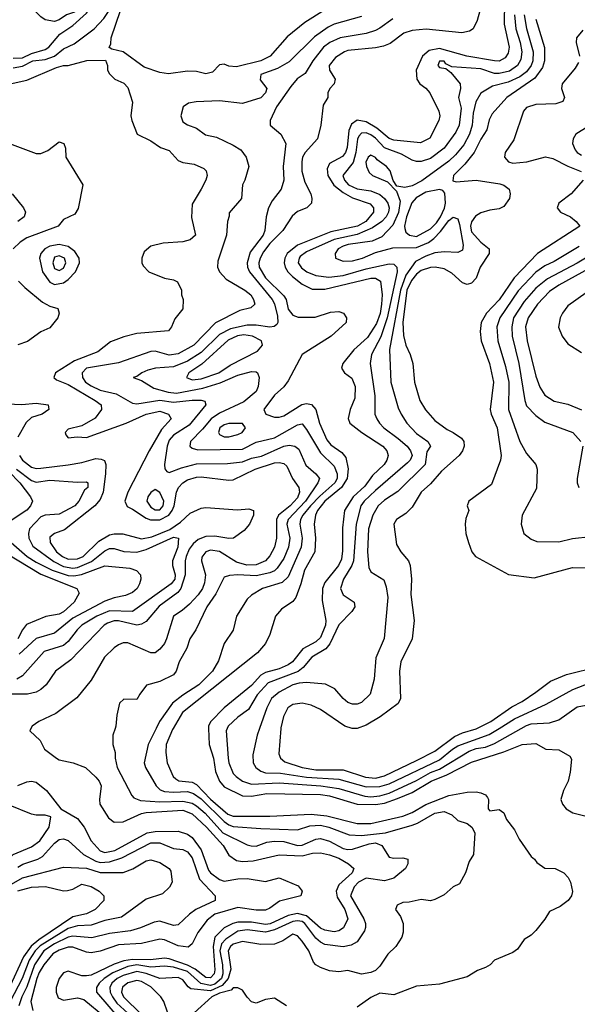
# Model space of a CAD drawing. Header units: inches. Extents: x 1793402 to 1900366, y 320852 to 470679.
# Tile 275 of 604: x 1833338 to 1835771, y 418797 to 423089. Entities that reach past the tile are written whole.
import ezdxf

# ---------------------------------------------------------------- set-up
doc = ezdxf.new("R2010")
doc.units = ezdxf.units.IN
doc.header["$MEASUREMENT"] = 0
doc.layers.add('B8431', color=7, linetype='Continuous')
doc.layers.add('B8432', color=7, linetype='Continuous')

msp = doc.modelspace()

# ---------------------------------------------------------------- linework, layer by layer
at = {"layer": 'B8431', "color": 4}
for points, elevation in [([(1833387, 420000), (1833382, 419990), (1833427.3, 419947.3), (1833446.8, 419910), (1833498.8, 419870), (1833510, 419863), (1833572, 419850), (1833624.7, 419830), (1833670, 419787.3), (1833684.9, 419770), (1833693.4, 419750), (1833686, 419690), (1833688.5, 419670), (1833725.3, 419610), (1833750, 419592), (1833790, 419593.1), (1833870, 419629.1), (1833890, 419633.8), (1834050, 419643.2), (1834090, 419627.6), (1834153.1, 419570), (1834226.7, 419490), (1834250, 419448), (1834284, 419424), (1834310, 419420.2), (1834357.4, 419422.6), (1834470, 419449), (1834570, 419444.9), (1834616.2, 419456.2), (1834650, 419457.4), (1834690, 419448.9), (1834730, 419433.8), (1834773.4, 419410), (1834796.3, 419390), (1834788.4, 419370), (1834730, 419317.6), (1834718.3, 419290), (1834724, 419264), (1834757, 419210), (1834770.3, 419170), (1834750.4, 419130), (1834730, 419117.6), (1834710, 419113.6), (1834670, 419120.5), (1834650, 419129.7), (1834590, 419182.6), (1834550, 419192.5), (1834510, 419184.5), (1834431.7, 419148.3), (1834410, 419144.7), (1834350, 419154.7), (1834290, 419155.2), (1834268.2, 419150), (1834230.4, 419130), (1834189.1, 419090), (1834181.7, 419050), (1834190, 418948), (1834186.7, 418930), (1834170, 418913.3), (1834150, 418914), (1834103.9, 418950), (1834070, 418968.5), (1833990, 418995.4), (1833970, 418998.2), (1833908.5, 418991.5), (1833830, 418993.2), (1833792.6, 418987.4), (1833750, 418972.5), (1833650, 418924.8), (1833630, 418921.1), (1833610, 418921.3), (1833550, 418941.3), (1833530, 418935.1), (1833510, 418909.3), (1833497.4, 418870), (1833497, 418850), (1833505.7, 418825.7), (1833530, 418815.8), (1833590, 418825.7), (1833617.6, 418817.6), (1833710, 418743.1)], 284), ([(1833754.7, 420000), (1833744.7, 419970), (1833744.7, 419930), (1833755.3, 419895.3), (1833754.8, 419870), (1833764, 419830), (1833827.5, 419707.5), (1833836.8, 419696.8), (1833865.3, 419685.3), (1833950, 419680.2), (1834050, 419682.6), (1834090, 419674.4), (1834110, 419663.2), (1834147.6, 419630), (1834224.9, 419544.9), (1834330, 419492.4), (1834347.6, 419487.6), (1834370, 419487.2), (1834416.2, 419503.8), (1834450, 419508.8), (1834490, 419507), (1834550, 419489), (1834570, 419491.7), (1834630, 419517), (1834650, 419520.3), (1834690, 419508.8), (1834750, 419476.5), (1834770, 419472), (1834790, 419473.7), (1834862.5, 419497.5), (1834890, 419500.7), (1834918.4, 419490), (1834950, 419438.8), (1834970, 419434.8), (1835010, 419436), (1835032, 419430), (1835031.3, 419410), (1835021, 419390), (1834970, 419346.6), (1834930, 419336.2), (1834850, 419347.3), (1834816.3, 419330), (1834797.1, 419310), (1834781.3, 419270), (1834840.4, 419170), (1834847.7, 419150), (1834847.3, 419132.7), (1834842.8, 419117.2), (1834811.3, 419070), (1834784.9, 419055.1), (1834750, 419047.6), (1834670, 419058), (1834650, 419067.8), (1834630, 419085.6), (1834582, 419150), (1834570, 419157.8), (1834550, 419161.8), (1834530, 419158.9), (1834450, 419122.4), (1834410, 419112.4), (1834330, 419121.5), (1834290, 419116), (1834238.3, 419081.7), (1834219.3, 419060.7), (1834210.9, 419030), (1834223.2, 418970), (1834224.2, 418930), (1834218.7, 418910), (1834190, 418885.8), (1834170, 418879.9), (1834127.9, 418887.9), (1834070, 418939.8), (1834010, 418959.4), (1833970, 418963.5), (1833910, 418959.4), (1833850, 418969.2), (1833810, 418962.4), (1833745.1, 418934.9), (1833707.2, 418910), (1833685.3, 418890), (1833673.7, 418870), (1833674, 418850), (1833790, 418715.5)], 288), ([(1833933.6, 420000), (1833899.3, 419930), (1833880.7, 419850), (1833887.3, 419830), (1833933, 419750), (1833951.7, 419731.7), (1833970, 419725.2), (1834010, 419722), (1834070, 419724.7), (1834096.4, 419716.4), (1834130, 419692.4), (1834230, 419594.3), (1834250, 419579.5), (1834270, 419573.1), (1834390, 419563.1), (1834550, 419558.4), (1834604.1, 419575.9), (1834650, 419578.5), (1834686.8, 419570), (1834776.3, 419536.3), (1834830, 419532.6), (1834934.5, 419545.5), (1835050, 419577.6), (1835073.7, 419586.3), (1835149.8, 419630.2), (1835190, 419637.1), (1835224, 419624), (1835250, 419598), (1835290, 419586), (1835311, 419570), (1835324.7, 419544.7), (1835318.8, 419450), (1835299.8, 419420.2), (1835284, 419370), (1835257.5, 419322.5), (1835230, 419309), (1835190, 419274), (1835150, 419254), (1835130, 419248.7), (1835090, 419254), (1835038, 419242), (1835010, 419241.2), (1834984.7, 419230), (1834978, 419210), (1834999.8, 419179.8), (1835011.3, 419150), (1835011.1, 419111.1), (1835006, 419090), (1834978.8, 419050), (1834944.4, 419015.6), (1834910, 418964), (1834890, 418945.2), (1834870, 418936), (1834830, 418929.2), (1834770, 418944), (1834730, 418939), (1834690, 418942.7), (1834650, 418958), (1834629.7, 418969.7), (1834620.5, 418980.5), (1834599.5, 419030), (1834570, 419072.7), (1834550, 419096), (1834530, 419102.7), (1834486.6, 419073.4), (1834450, 419059.5), (1834390, 419058), (1834310, 419071.1), (1834270, 419059.1), (1834258.7, 419050), (1834247.9, 419030), (1834259.1, 418950), (1834247.3, 418910), (1834221.2, 418878.8), (1834170, 418856.7), (1834085.4, 418865.4), (1834073.6, 418873.6), (1834050, 418904.5), (1834030, 418914.8), (1833950, 418909.7), (1833890, 418932.3), (1833850, 418940.2), (1833790, 418922.9), (1833764.2, 418910), (1833740.2, 418890), (1833731.4, 418870), (1833733.6, 418850), (1833742.8, 418830), (1833761.6, 418801.6), (1833810, 418758.3)], 292), ([(1834008.5, 420000), (1834005.4, 419994.6), (1833978, 419930), (1833975.2, 419895.2), (1833981.6, 419850), (1834008.2, 419790), (1834019.9, 419779.9), (1834031.9, 419771.9), (1834090, 419765.2), (1834110, 419755.6), (1834170, 419691.1), (1834246.7, 419626.7), (1834270, 419616.8), (1834430, 419617.4), (1834610, 419625.8), (1834678.6, 419618.6), (1834810, 419584.9), (1834870, 419584.9), (1835010, 419616.9), (1835050, 419633.6), (1835110, 419668.9), (1835210, 419707.6), (1835290, 419722), (1835330, 419723.8), (1835350, 419719.1), (1835370.5, 419710.5), (1835379.3, 419699.3), (1835384, 419690), (1835382, 419650), (1835390, 419640.7), (1835430, 419646), (1835450, 419631.3), (1835462.5, 419602.5), (1835497.3, 419557.3), (1835516.8, 419516.8), (1835570, 419441), (1835584.7, 419430), (1835594.8, 419414.8), (1835630, 419391), (1835674, 419390), (1835712, 419370), (1835732, 419350), (1835742, 419330), (1835750.7, 419289.3), (1835746, 419270), (1835731.3, 419250), (1835695.9, 419224.1), (1835650, 419202), (1835630, 419168.7), (1835590, 419119), (1835570, 419099), (1835539.8, 419080.2), (1835510, 419037.2), (1835490, 419022.7), (1835410, 418989.2), (1835390.8, 418970), (1835370, 418958), (1835335.8, 418944.2), (1835290, 418917), (1835170, 418885.6), (1835070, 418876), (1834970, 418839.3), (1834910, 418845.2), (1834870, 418827.3), (1834810, 418784.7)], 296), ([(1834162, 420000), (1834164.9, 419930), (1834183.1, 419870), (1834192.8, 419812.8), (1834210.4, 419770), (1834230, 419745.3), (1834310, 419706.3), (1834350, 419705.2), (1834416.3, 419716.3), (1834650, 419712.1), (1834690, 419705.8), (1834811, 419670), (1834890, 419667.7), (1834930, 419674.5), (1834986.2, 419693.8), (1835050, 419720.7), (1835133.6, 419770), (1835201.7, 419798.3), (1835310, 419853.1), (1835450, 419898), (1835530, 419930.4), (1835590, 419934.8), (1835634, 419910), (1835690, 419906), (1835738.8, 419878.8), (1835745.4, 419865.4), (1835740.5, 419810), (1835730.6, 419770.6), (1835710.5, 419730), (1835698.8, 419690), (1835706, 419670), (1835722.8, 419650), (1835752.2, 419632.2), (1835895.8, 419595.8)], 304), ([(1834243.7, 420000), (1834239.3, 419990), (1834247.2, 419870), (1834250.4, 419850), (1834270, 419804), (1834282, 419790), (1834310, 419770.4), (1834350, 419757), (1834470, 419762.4), (1834652, 419750), (1834730, 419737.6), (1834844.7, 419704.7), (1834870, 419702.2), (1834910, 419706.4), (1834950, 419717.8), (1835070, 419773.2), (1835130, 419807.3), (1835170, 419822.2), (1835299.2, 419900.8), (1835330, 419912.4), (1835370, 419918.6), (1835410, 419933.8), (1835526.8, 420000)], 308), ([(1834385.1, 420000), (1834374.9, 419970), (1834355.2, 419884.8), (1834356.3, 419850), (1834368.9, 419828.9), (1834390, 419813), (1834410, 419806), (1834475.5, 419804.5), (1834590, 419787.6), (1834730, 419778.2), (1834850, 419745.2), (1834910, 419746.2), (1834950, 419759.1), (1835170, 419863.6), (1835226.6, 419910), (1835250, 419923.6), (1835387, 419973), (1835430, 420000)], 312), ([(1834477.1, 420000), (1834468.5, 419888.5), (1834476.3, 419870), (1834494.6, 419854.6), (1834570, 419830.2), (1834630, 419819.7), (1834750, 419819.6), (1834846.8, 419786.8), (1834890, 419782.8), (1834930, 419793.6), (1835070, 419859.6), (1835150, 419900.9), (1835235.3, 419964.7), (1835270, 419980.3), (1835330, 419998.3), (1835333.5, 420000)], 316), ([(1834811, 420000), (1834810, 419999.7), (1834790, 419999.7), (1834788.9, 420000)], 316), ([(1833330, 419750.7), (1833370, 419766.8), (1833390, 419770.6), (1833410, 419766), (1833454.8, 419730), (1833518, 419650), (1833590, 419608), (1833619.3, 419570), (1833650.4, 419510), (1833690, 419465.7), (1833710, 419459.6), (1833752.8, 419467.2), (1833894.5, 419545.5), (1833929.8, 419550.2), (1834030, 419551.4), (1834070, 419539.6), (1834090, 419524.9), (1834130.2, 419470), (1834162, 419382), (1834170.4, 419370), (1834210, 419342), (1834230, 419334.6), (1834290, 419344.7), (1834330, 419346.3), (1834410, 419332.3), (1834470, 419348.4), (1834553.2, 419313.2), (1834570.8, 419290), (1834564.7, 419270), (1834472.4, 419247.6), (1834430, 419216.9), (1834410, 419207.9), (1834370, 419208.2), (1834290, 419219.3), (1834189.4, 419190.6), (1834155.6, 419164.4), (1834116.1, 419110), (1834090, 419061.2), (1834073.1, 419046.9), (1834030, 419052.4), (1833970, 419077.7), (1833950, 419081.1), (1833870, 419063.1), (1833770, 419056.8), (1833689.6, 419029.6), (1833650, 419022), (1833630, 419025.1), (1833570, 419047.1), (1833550, 419046.4), (1833510, 419033.6), (1833483, 419017), (1833443.2, 418970), (1833423.8, 418936.2), (1833412.9, 418910), (1833386.9, 418810), (1833395.6, 418770)], 276), ([(1833330, 419395.3), (1833352.3, 419407.7), (1833417.2, 419430), (1833437.7, 419442.3), (1833490, 419500.5), (1833510, 419515.5), (1833530, 419519.1), (1833550, 419510.7), (1833616.3, 419450), (1833670, 419420.8), (1833690, 419415.5), (1833730, 419418), (1833783.7, 419436.3), (1833910, 419501.5), (1833950, 419501.1), (1834010, 419476.3), (1834050, 419472.7), (1834070, 419461.6), (1834090, 419436.3), (1834122.8, 419342.8), (1834191, 419270), (1834191.3, 419250), (1834106.8, 419210), (1834078.8, 419190), (1834030, 419144), (1834010, 419141.2), (1833950, 419159.5), (1833924.7, 419155.3), (1833864.7, 419130), (1833822.3, 419117.7), (1833730, 419106.6), (1833653.3, 419086.7), (1833570, 419094.2), (1833550, 419089.8), (1833490, 419061.1), (1833443.9, 419030), (1833402.3, 418970), (1833370, 418874), (1833347.3, 418830), (1833334.3, 418790)], 272), ([(1833230, 419280.2), (1833350, 419349.1), (1833530, 419394.9), (1833630, 419391.3), (1833690, 419371.3), (1833790, 419371.7), (1833832.5, 419387.5), (1833890, 419423), (1833910, 419427.7), (1833950, 419414.8), (1833990.8, 419390), (1833997.5, 419377.5), (1834004, 419330), (1833992.3, 419307.7), (1833961.1, 419278.9), (1833890, 419255.1), (1833782.5, 419177.5), (1833710, 419162.6), (1833650, 419142.7), (1833590, 419138.9), (1833550, 419127.9), (1833427.2, 419052.8), (1833405.6, 419030), (1833379.4, 418990), (1833349.5, 418910.5), (1833296.5, 418810)], 268), ([(1833330, 419292.4), (1833390, 419307.6), (1833450.3, 419310.3), (1833530, 419292.7), (1833547, 419293), (1833570, 419298.8), (1833610, 419321), (1833650, 419310.7), (1833684.7, 419290), (1833704.7, 419270), (1833704.7, 419250), (1833666.8, 419210), (1833630, 419192.3), (1833570, 419178.3), (1833421.6, 419078.4), (1833388.6, 419051.4), (1833355.5, 419004.5), (1833290, 418862.6)], 264), ([(1833983.2, 418763.2), (1833966.6, 418810), (1833954.5, 418830), (1833910, 418874), (1833870, 418897.3), (1833850, 418901), (1833810, 418890.9), (1833787.3, 418872.7), (1833782.6, 418850), (1833790.4, 418830), (1833870, 418752.2)], 296), ([(1834502, 418790), (1834450, 418824), (1834410, 418819), (1834370, 418802), (1834350, 418808.7), (1834330, 418828.7), (1834310, 418859), (1834290, 418869), (1834270, 418869.2), (1834260.4, 418859.6), (1834210, 418846.2), (1834176.5, 418830), (1834100, 418760)], 296)]:
    msp.add_lwpolyline(points, dxfattribs=dict(at, elevation=elevation))
at = {"layer": 'B8431', "color": 4, "elevation": 276}
msp.add_lwpolyline([(1833230, 419689.2), (1833158, 419650), (1833110, 419614), (1833101, 419590), (1833098, 419490), (1833127.1, 419427.1), (1833134, 419394), (1833134.8, 419350), (1833150.6, 419330.6), (1833170, 419328.7), (1833210, 419347.6), (1833230, 419363.7), (1833278.7, 419421.3), (1833309.8, 419450.2), (1833390, 419484.2), (1833425.6, 419510), (1833466.6, 419570), (1833474.6, 419614.6), (1833450, 419622), (1833410, 419621.2), (1833390, 419626), (1833290, 419666.6), (1833270, 419684)], close=True, dxfattribs=at)
at = {"layer": 'B8432', "color": 4}
for points, elevation in [([(1833310, 422880.3), (1833350, 422887.4), (1833396, 422910), (1833450, 422916.2), (1833489.8, 422930.2), (1833530, 422962), (1833575.5, 422984.5), (1833662.9, 423050), (1833705.5, 423094.5), (1833728.3, 423130), (1833756.9, 423210), (1833754.5, 423230), (1833742.5, 423242.5), (1833730, 423247), (1833630, 423264.5), (1833586.3, 423266.3), (1833470, 423285.2), (1833390, 423278), (1833370, 423286), (1833359.6, 423310), (1833356.9, 423330), (1833367.1, 423450), (1833356.5, 423490), (1833330, 423516.4)], 288), ([(1833310, 422921.5), (1833350, 422923.8), (1833390, 422942.7), (1833450, 422959.5), (1833465.1, 422970), (1833513.8, 423026.2), (1833570, 423064), (1833630, 423118), (1833639, 423130), (1833638, 423150), (1833630, 423154), (1833614, 423150), (1833577.3, 423122.7), (1833542, 423110), (1833511, 423089), (1833490, 423082), (1833450, 423089), (1833430, 423102), (1833387.2, 423147.2), (1833350, 423175.1), (1833324.2, 423210)], 292), ([(1835356.9, 423170), (1835334.3, 423085.7), (1835317.3, 423050), (1835300.9, 423039.1), (1835267.2, 423032.8), (1835111.5, 423048.5), (1835050, 423043), (1835014.8, 423030), (1834954.4, 422985.6), (1834925.8, 422974.2), (1834890, 422966.3), (1834770, 422955.8), (1834754.8, 422950), (1834715.4, 422924.6), (1834688.2, 422890), (1834690.5, 422870), (1834714, 422830), (1834710.8, 422810), (1834691, 422790), (1834682, 422770), (1834682, 422750), (1834662.8, 422717.2), (1834652.7, 422630), (1834638, 422570), (1834583.8, 422510), (1834572.2, 422490), (1834568.5, 422470), (1834568.9, 422428.9), (1834581.8, 422381.8), (1834608, 422330), (1834613, 422310), (1834610.8, 422290), (1834591.3, 422270), (1834550, 422252.7), (1834526.6, 422233.4), (1834486, 422170), (1834430, 422114.3), (1834401.9, 422078.1), (1834386.9, 422050), (1834381.8, 422030), (1834382.8, 422010), (1834410, 421963.6), (1834490, 421886), (1834500.3, 421870), (1834510, 421827.3), (1834530, 421801.3), (1834553, 421793), (1834627.2, 421792.8), (1834694.9, 421814.9), (1834730, 421818), (1834750.7, 421810), (1834764, 421790), (1834762.8, 421770), (1834697.1, 421710), (1834571, 421630), (1834510, 421515.1), (1834490, 421489.4), (1834450, 421452.3), (1834404, 421390), (1834412, 421370), (1834450, 421357.3), (1834470, 421357.3), (1834490, 421362), (1834568.5, 421411.5), (1834590, 421415.8), (1834611.8, 421411.8), (1834630.3, 421390.3), (1834645.7, 421330), (1834677.7, 421257.7), (1834696.3, 421236.3), (1834743.4, 421203.4), (1834761.4, 421181.4), (1834771.5, 421131.5), (1834767.1, 421090), (1834742.4, 421050), (1834669.1, 420990), (1834637.3, 420950), (1834628.8, 420930), (1834623.1, 420890), (1834628.7, 420828.7), (1834626, 420770), (1834581.1, 420690), (1834565.3, 420630), (1834543, 420570), (1834530, 420552.7), (1834480.9, 420519.1), (1834454, 420490), (1834430, 420408.7), (1834410.7, 420370), (1834376.3, 420330), (1834048.7, 420070), (1834008.5, 420000)], 296), ([(1835454, 423170), (1835452.7, 423070), (1835473.4, 422970), (1835470, 422944), (1835456.7, 422923.3), (1835430, 422908), (1835410, 422909.7), (1835289.8, 422929.8), (1835170, 422964.1), (1835124.8, 422955.2), (1835095.3, 422930), (1835067.7, 422870), (1835070.8, 422830.8), (1835084.7, 422810), (1835110, 422791), (1835127.3, 422770), (1835167.3, 422690), (1835170.8, 422670), (1835167.3, 422650), (1835127.5, 422572.5), (1835087.1, 422552.9), (1834970, 422564), (1834950, 422571.3), (1834896.5, 422616.5), (1834850, 422643.5), (1834810, 422651), (1834785.5, 422634.5), (1834774, 422606), (1834767.1, 422532.9), (1834760.3, 422510), (1834746.8, 422493.2), (1834690, 422462.9), (1834680.2, 422439.8), (1834682.4, 422410), (1834708.2, 422368.2), (1834750, 422335.8), (1834790, 422312.4), (1834867.3, 422287.3), (1834881.6, 422270), (1834881.3, 422250), (1834848.4, 422210), (1834812.7, 422190), (1834695.6, 422164.4), (1834550, 422106.2), (1834505.3, 422070), (1834495.3, 422050), (1834492, 422030), (1834497, 422010), (1834508.8, 421990), (1834528.8, 421970), (1834570, 421937), (1834614.7, 421914.7), (1834670, 421915.2), (1834870, 421963.1), (1834890, 421963.1), (1834912.4, 421950), (1834919.6, 421890), (1834917.5, 421850), (1834910.8, 421809.2), (1834895.2, 421764.8), (1834855.3, 421704.7), (1834796.4, 421650), (1834748, 421590), (1834742, 421570), (1834754.8, 421550), (1834787, 421527), (1834802.4, 421490), (1834800.7, 421439.3), (1834780.7, 421390), (1834770.9, 421350.9), (1834778.8, 421330), (1834830.7, 421290), (1834923, 421230), (1834940.5, 421210), (1834946, 421190), (1834940.4, 421170), (1834928, 421150), (1834878, 421102), (1834844.3, 421055.7), (1834793.1, 421010), (1834754.9, 420950), (1834746, 420874), (1834746.5, 420773.5), (1834742.5, 420737.5), (1834728.8, 420710), (1834670, 420636.2), (1834659.6, 420610), (1834657.7, 420557.7), (1834674.4, 420470), (1834672, 420450), (1834650, 420396), (1834630, 420377.6), (1834573.4, 420346.6), (1834529.2, 420290.8), (1834510, 420276.9), (1834470, 420259.2), (1834410, 420243.5), (1834390, 420232.1), (1834350, 420186.6), (1834230.4, 420090), (1834170, 420029), (1834161.6, 420010), (1834162, 420000)], 304), ([(1834668.7, 423131.3), (1834582.5, 423077.5), (1834505.1, 423014.9), (1834430.6, 422930), (1834391, 422910), (1834284.4, 422884.4), (1834250, 422886.6), (1834230, 422896), (1834210, 422893.2), (1834179.1, 422860.9), (1834150, 422854), (1834110, 422864), (1834070, 422865.2), (1833987.1, 422852.9), (1833950, 422859.3), (1833882, 422882), (1833790, 422949), (1833740.4, 422960.4), (1833728, 422968), (1833735.3, 422984.7), (1833737.2, 423010), (1833777.3, 423130)], 284), ([(1834830, 423102.9), (1834710.3, 423069.7), (1834683.4, 423056.6), (1834624.7, 423015.3), (1834513.9, 422906.1), (1834463, 422877), (1834391, 422850), (1834387.1, 422827.1), (1834416, 422790), (1834410.7, 422770), (1834390, 422749.3), (1834310, 422724.5), (1834210, 422735.1), (1834107.9, 422732.1), (1834074.8, 422725.2), (1834052, 422710), (1834041, 422670), (1834050, 422644.7), (1834070.8, 422630.8), (1834110, 422616), (1834148.2, 422588.2), (1834196.7, 422576.7), (1834270, 422543), (1834302.4, 422522.4), (1834326, 422490), (1834338, 422450), (1834321, 422390), (1834311, 422370), (1834306, 422310), (1834252.7, 422247.3), (1834252.7, 422232.7), (1834244.7, 422210), (1834241, 422150), (1834203.4, 422036.6), (1834200.7, 422010), (1834210.7, 421990), (1834238.4, 421958.4), (1834321, 421910), (1834346, 421890), (1834358.8, 421870), (1834364.7, 421850), (1834346.4, 421833.6), (1834298.5, 421821.5), (1834192.6, 421767.4), (1834098, 421670), (1834030, 421633), (1833990, 421626.6), (1833930, 421645.1), (1833910, 421642.9), (1833770, 421593), (1833630, 421571.1), (1833610.4, 421550), (1833612.7, 421530), (1833626, 421510), (1833650, 421493.7), (1833690, 421474.6), (1833758.5, 421458.5), (1833830, 421417.3), (1833850, 421415.5), (1833949.8, 421430.2), (1834010, 421421.8), (1834090.3, 421430.3), (1834130.3, 421430.3), (1834146, 421426), (1834151, 421410), (1834078.2, 421321.8), (1834010, 421278.7), (1833990, 421256), (1833982, 421230), (1833970.7, 421150.7), (1833971, 421131), (1833979.6, 421119.6), (1833990, 421116), (1834043.5, 421136.5), (1834110, 421152.9), (1834245.4, 421154.6), (1834310, 421162.3), (1834350, 421177.7), (1834393.4, 421186.6), (1834490, 421230.3), (1834514, 421234), (1834538, 421230), (1834556.7, 421216.7), (1834586.9, 421146.9), (1834631, 421110), (1834646, 421090), (1834639.1, 421070), (1834584.7, 420990), (1834510.3, 420910), (1834504.4, 420890), (1834516.9, 420830), (1834511.7, 420790), (1834490, 420740.9), (1834462, 420698), (1834450, 420686.6), (1834430, 420677.7), (1834370, 420664.8), (1834290.4, 420669.6), (1834253.2, 420666.8), (1834230, 420659), (1834193.7, 420586.3), (1834154, 420530), (1834106.8, 420430), (1834081, 420390), (1834066.8, 420350), (1834034, 420290), (1834020.7, 420250), (1834010, 420234), (1833950, 420205.2), (1833891.1, 420188.9), (1833862, 420150), (1833850, 420126), (1833792.7, 420127.3), (1833774, 420110), (1833762, 420058), (1833758, 420010), (1833754.7, 420000)], 288), ([(1834966.4, 423093.6), (1834910, 423051.8), (1834890, 423042.9), (1834850, 423029.7), (1834736, 423010), (1834690.7, 422990), (1834664.4, 422970), (1834617.6, 422910), (1834584.4, 422855.6), (1834548.8, 422831.2), (1834521.8, 422798.2), (1834459.3, 422710), (1834431, 422650), (1834431.3, 422630), (1834478, 422590), (1834498.8, 422550), (1834487.3, 422450), (1834490.6, 422389.4), (1834478.8, 422350), (1834439.9, 422300.1), (1834424, 422270), (1834413.4, 422230), (1834408.5, 422170), (1834400.3, 422150), (1834343.8, 422076.2), (1834330.3, 422030), (1834332, 422010), (1834340.4, 421990), (1834439.5, 421870), (1834450.2, 421850.2), (1834463.1, 421796.9), (1834464.9, 421770), (1834459.5, 421760.5), (1834448.2, 421751.8), (1834430.3, 421749.7), (1834370, 421758.3), (1834330, 421758.5), (1834258.5, 421741.5), (1834210, 421717.7), (1834130, 421638.5), (1834070, 421601.5), (1834010, 421576.8), (1833930.3, 421569.7), (1833898, 421562), (1833871, 421550), (1833850, 421534), (1833834, 421530), (1833870, 421516), (1833923.4, 421483.4), (1833985.5, 421465.5), (1834021.8, 421461.8), (1834137, 421483), (1834213.4, 421506.6), (1834290, 421540.3), (1834350, 421556.3), (1834370, 421554.8), (1834376, 421550), (1834382.8, 421530), (1834379.1, 421490), (1834370, 421469.3), (1834316.7, 421423.3), (1834210, 421373.7), (1834174, 421350), (1834136.1, 421303.9), (1834083, 421250), (1834080.7, 421230), (1834090, 421222), (1834114.9, 421214.9), (1834310, 421217.4), (1834370, 421248.2), (1834450, 421267.2), (1834550, 421323.8), (1834570, 421327.3), (1834590, 421302.8), (1834650, 421202), (1834710, 421143), (1834723.6, 421110), (1834722.7, 421090), (1834713.8, 421070), (1834647.7, 421012.3), (1834607.1, 420970), (1834573.8, 420930), (1834564, 420910), (1834561.1, 420890), (1834570.3, 420830), (1834566.3, 420790), (1834510, 420660.9), (1834483.8, 420636.2), (1834398, 420610), (1834350, 420581.2), (1834330, 420564), (1834284, 420490), (1834270, 420428), (1834231, 420370), (1834205.2, 420294.8), (1834179.1, 420250), (1834120.5, 420190), (1834050, 420145.6), (1834005.5, 420110), (1833948.2, 420030), (1833933.6, 420000)], 292), ([(1835497.6, 423110), (1835503.2, 423050), (1835522, 422990), (1835528.9, 422950), (1835524.5, 422915.5), (1835510.2, 422889.8), (1835475.1, 422864.9), (1835430, 422854.2), (1835410, 422855.6), (1835350, 422874.8), (1835224, 422884), (1835197.2, 422897.2), (1835190, 422908), (1835170, 422908), (1835162.8, 422890), (1835170, 422881), (1835196.9, 422876.9), (1835219.9, 422859.9), (1835260.7, 422810), (1835262, 422790), (1835253, 422750), (1835263.9, 422703.9), (1835255.3, 422630), (1835240.5, 422599.5), (1835190.2, 422529.8), (1835130, 422484.7), (1835090, 422471.3), (1835070, 422471.5), (1835050, 422476.9), (1835003.5, 422503.5), (1834930.6, 422530.6), (1834890, 422573.3), (1834870, 422587.3), (1834850, 422596), (1834830, 422594.7), (1834817.7, 422582.3), (1834811.5, 422568.5), (1834805.2, 422510), (1834792.8, 422467.2), (1834748, 422410), (1834754.9, 422390), (1834773.4, 422370), (1834810, 422351.8), (1834870, 422343.2), (1834910, 422327.2), (1834930.2, 422310.2), (1834944.2, 422290), (1834950.2, 422270), (1834947.4, 422250), (1834936.9, 422230), (1834918.7, 422210), (1834878, 422182), (1834810, 422153.3), (1834710, 422131.6), (1834590, 422077.3), (1834562.6, 422057.4), (1834557, 422050), (1834553.7, 422030), (1834567.3, 422007.3), (1834590.7, 421990), (1834630, 421974.9), (1834687.7, 421967.7), (1834750, 421974.3), (1834850, 422003.9), (1834950, 422025.7), (1834970, 422023.8), (1834983.8, 422010), (1834985.7, 421990), (1834941.5, 421790), (1834913.7, 421706.3), (1834872.7, 421630), (1834867.7, 421590), (1834888, 421450), (1834888, 421370), (1834896.3, 421350), (1834907.7, 421330), (1834927.3, 421310), (1834990, 421264.4), (1835028.2, 421230), (1835043.1, 421210), (1835050.3, 421190), (1835041.6, 421170), (1835030, 421158.4), (1834890, 421036.9), (1834841.3, 420990), (1834827, 420970), (1834806, 420890), (1834794, 420730), (1834787.6, 420710), (1834750.4, 420650), (1834738, 420610), (1834750, 420582.8), (1834798, 420550), (1834801, 420530), (1834787.3, 420510), (1834730, 420451.8), (1834692, 420368), (1834673.6, 420346.4), (1834612.4, 420310), (1834574.6, 420265.4), (1834552.6, 420247.4), (1834422, 420198), (1834374.3, 420145.7), (1834337.2, 420082.8), (1834290, 420049.3), (1834248, 420010), (1834243.7, 420000)], 308), ([(1835539.1, 423110), (1835550, 423051), (1835579, 422950), (1835577.7, 422910), (1835570.2, 422890), (1835550, 422862), (1835520.3, 422839.7), (1835470, 422817.3), (1835400.9, 422799.1), (1835350, 422769.4), (1835328.9, 422731.1), (1835317.5, 422682.5), (1835313.1, 422630), (1835301.5, 422590), (1835275.8, 422544.2), (1835240, 422500), (1835210, 422473), (1835093.4, 422386.6), (1835050, 422364.7), (1835018, 422358), (1834983.1, 422363.1), (1834968, 422388), (1834954, 422430), (1834939, 422450), (1834898, 422478), (1834890, 422488.7), (1834870, 422499), (1834858, 422490), (1834848.4, 422468.4), (1834851, 422450), (1834863.4, 422423.4), (1834878, 422410), (1834942.8, 422382.8), (1834982, 422342), (1834998.2, 422298.2), (1834991.6, 422248.4), (1834965.9, 422194.1), (1834917.7, 422142.3), (1834876.7, 422123.3), (1834772, 422110), (1834750, 422101.6), (1834727.7, 422090), (1834714, 422070), (1834716, 422050), (1834750, 422037.1), (1834790, 422037.6), (1834834, 422050), (1834890, 422074), (1834965.6, 422094.4), (1835070, 422096.5), (1835122.4, 422117.6), (1835145.1, 422134.9), (1835174.5, 422165.5), (1835210, 422214.4), (1835230, 422228), (1835250, 422221), (1835257, 422197), (1835272.8, 422107.2), (1835270, 422085.2), (1835250, 422075.1), (1835190, 422078), (1835150, 422073.2), (1835110, 422058.4), (1835065.2, 422034.8), (1835023.5, 421976.5), (1834999, 421910), (1834952.4, 421652.4), (1834958, 421510), (1834990, 421398), (1835002, 421370), (1835027.7, 421330), (1835070, 421284.9), (1835118.8, 421250), (1835131.3, 421230), (1835114, 421206), (1835106.7, 421150), (1834987.4, 421032.6), (1834930, 420995.6), (1834902.4, 420970), (1834878.7, 420930), (1834860.3, 420870), (1834856.4, 420770), (1834862, 420702), (1834870, 420682), (1834927.1, 420647.1), (1834937.5, 420617.5), (1834944, 420570), (1834927.9, 420392.1), (1834892.7, 420307.3), (1834884.9, 420215.1), (1834866.8, 420150), (1834830, 420113.2), (1834810, 420105.2), (1834790, 420105.2), (1834770, 420113.2), (1834749, 420130), (1834712.5, 420172.5), (1834672.3, 420192.3), (1834590, 420200.7), (1834557.7, 420197.7), (1834530, 420189.7), (1834470, 420158.7), (1834437.1, 420130), (1834415.8, 420090), (1834385.1, 420000)], 312), ([(1835590, 423091.3), (1835627.7, 422967.7), (1835627.7, 422910), (1835618.6, 422881.4), (1835585.2, 422834.8), (1835463, 422750), (1835400.3, 422679.7), (1835386.7, 422653.3), (1835376.4, 422610), (1835350, 422569.3), (1835321.3, 422510), (1835280.8, 422459.2), (1835230.8, 422410), (1835227.5, 422387.5), (1835242.5, 422382.5), (1835330, 422390.3), (1835433.7, 422373.7), (1835450, 422368), (1835474, 422350), (1835478, 422330), (1835474.9, 422310), (1835450, 422274.5), (1835430, 422264.7), (1835390, 422259.7), (1835350, 422248), (1835327.1, 422232.9), (1835310, 422209), (1835304.9, 422190), (1835310, 422164.9), (1835350, 422119.1), (1835386, 422090), (1835386.8, 422070), (1835347.3, 422010), (1835330, 421962), (1835310, 421941.2), (1835290, 421935.3), (1835270, 421942), (1835224, 421984), (1835190, 422003), (1835150.9, 422010.9), (1835130, 422009.8), (1835090, 421995.6), (1835070, 421980.4), (1835047.3, 421952.7), (1835028, 421910), (1835009.2, 421770), (1835012.7, 421712.7), (1835023.1, 421670), (1835041.6, 421630), (1835053.4, 421590), (1835060.7, 421510), (1835084, 421430), (1835108.5, 421388.5), (1835150, 421342.8), (1835203.1, 421303.1), (1835230, 421290.4), (1835265.5, 421265.5), (1835276.4, 421250), (1835277.6, 421230), (1835270.3, 421209.7), (1835255.5, 421190), (1835179, 421121), (1835130, 421066), (1835090, 421029.3), (1835050, 420964), (1835022.5, 420937.5), (1834982, 420910), (1834971.3, 420890), (1834982, 420802), (1835000.5, 420770), (1835034.9, 420730), (1835041.6, 420710), (1835048, 420650), (1835044.1, 420584.1), (1835059.1, 420470), (1835051, 420390), (1835001, 420290), (1834994.8, 420250), (1834999.1, 420130), (1834990, 420109.3), (1834910.7, 420050), (1834850, 420013.6), (1834811, 420000)], 316), ([(1835795.5, 423044.5), (1835767.7, 423010), (1835766, 422990), (1835780.5, 422930)], 324), ([(1833270, 422804.2), (1833370, 422825.7), (1833498.8, 422881.2), (1833530, 422890.3), (1833550, 422890.4), (1833631.6, 422911.6), (1833712.7, 422912.7), (1833722, 422890), (1833722, 422870), (1833730, 422854), (1833754, 422830), (1833792.7, 422812.7), (1833810, 422794), (1833830.7, 422730), (1833822.8, 422670), (1833826.8, 422650), (1833850.7, 422590.7), (1833910, 422561), (1833953, 422533), (1833990, 422518.8), (1834030, 422476), (1834050, 422466.8), (1834099.8, 422459.8), (1834141, 422441), (1834152, 422430), (1834156, 422410), (1834150.8, 422390), (1834130.6, 422350), (1834090, 422286), (1834087.5, 422227.5), (1834104.7, 422150), (1834082, 422130), (1834050, 422120.9), (1833964.5, 422115.5), (1833910, 422102), (1833882, 422078), (1833871.3, 422050), (1833871.3, 422030), (1833876.9, 422016.9), (1833902, 421990), (1833970, 421962.8), (1834010, 421956), (1834026.4, 421946.4), (1834044.7, 421910), (1834044.7, 421890), (1834051.3, 421870), (1834050.7, 421829.3), (1834014.4, 421785.6), (1834001, 421750), (1833986.8, 421733.2), (1833850, 421722), (1833792.8, 421707.2), (1833734.8, 421685.2), (1833679, 421641), (1833577, 421603), (1833494, 421550), (1833487.7, 421530), (1833499.3, 421519.3), (1833550, 421499.5), (1833667.7, 421430), (1833693.4, 421410), (1833695.5, 421390), (1833667.6, 421352.4), (1833610, 421319.5), (1833550, 421304), (1833536, 421290), (1833539.8, 421279.8), (1833550, 421267.3), (1833589, 421271), (1833630, 421268.5), (1833802.7, 421330), (1833889.8, 421370.2), (1833950, 421383.1), (1833986.8, 421370), (1833998.8, 421350), (1833957.4, 421302.6), (1833903.1, 421210), (1833810, 421029.2), (1833797.1, 420990), (1833806.9, 420966.9), (1833830, 420956.4), (1833890, 420916.1), (1833909.4, 420909.4), (1833950, 420909.4), (1833988.5, 420930), (1834004.1, 420950), (1834011.7, 420970), (1834022.6, 421030), (1834031.6, 421050), (1834049.8, 421070.2), (1834070, 421083.1), (1834110, 421095.3), (1834130, 421097), (1834250, 421082.6), (1834270, 421084.2), (1834365.2, 421130), (1834450, 421157.4), (1834470, 421159.5), (1834490, 421154.4), (1834503.4, 421143.4), (1834528.8, 421090), (1834556.5, 421050), (1834559.6, 421030), (1834550, 421004.7), (1834518.9, 420970), (1834467.6, 420930), (1834459, 420910), (1834458.9, 420830), (1834450.3, 420790), (1834430, 420752.3), (1834410.4, 420730), (1834370, 420713.7), (1834328.9, 420711.1), (1834284.2, 420724.2), (1834210, 420771.6), (1834170, 420776.8), (1834150.2, 420769.8), (1834132.9, 420747.1), (1834131.6, 420730), (1834148.3, 420670), (1834144.7, 420635.3), (1834135.2, 420610), (1834117.3, 420582.7), (1834079, 420541), (1834046.6, 420513.4), (1834008.9, 420490), (1833979.3, 420390), (1833970.3, 420369.7), (1833950, 420345.2), (1833930, 420329.5), (1833910, 420329.6), (1833810, 420372.4), (1833790, 420372.6), (1833770, 420364.2), (1833750, 420351.5), (1833708.7, 420310), (1833650.2, 420209.8), (1833587.3, 420132.7), (1833495.3, 420064.7), (1833422, 420030), (1833392, 420010), (1833387, 420000)], 284), ([(1835777.1, 422902.9), (1835762, 422878), (1835705.5, 422810), (1835702, 422790), (1835716, 422750), (1835707.3, 422732.7), (1835678, 422722), (1835590, 422720.3), (1835550, 422706.3), (1835536.9, 422690), (1835493.6, 422566.4), (1835457.1, 422510), (1835453.4, 422490), (1835470.4, 422470.4), (1835490, 422464.6), (1835550.8, 422469.2), (1835632.2, 422492.2), (1835664.2, 422484.2), (1835730.3, 422450.3), (1835788.2, 422428.2)], 324), ([(1835860.5, 422650), (1835764.9, 422590), (1835753.4, 422570), (1835750.6, 422550), (1835761.7, 422521.7), (1835770.7, 422510), (1835790, 422498.4)], 328), ([(1833270, 422558), (1833410, 422505.5), (1833430, 422505.5), (1833461.2, 422518.8), (1833510, 422557.3), (1833530.6, 422550), (1833538, 422530), (1833538.8, 422490), (1833613.4, 422370), (1833594, 422266), (1833578.8, 422241.2), (1833530, 422218), (1833506, 422190), (1833370, 422138.3), (1833340.4, 422119.6), (1833310.4, 422090)], 276), ([(1835796.3, 422390), (1835744, 422330), (1835690.8, 422290), (1835682.8, 422270), (1835698, 422250), (1835741, 422230), (1835766, 422210), (1835782, 422190), (1835598, 422070), (1835495.2, 421964.8), (1835430, 421867.6), (1835374.4, 421810), (1835352.4, 421770), (1835346.7, 421730), (1835352.4, 421690), (1835388.5, 421590), (1835405.3, 421510), (1835390.4, 421390), (1835394.9, 421370), (1835421.6, 421310), (1835439.1, 421190), (1835436.3, 421170), (1835397.3, 421062.7), (1835298, 420990), (1835291.3, 420970), (1835298, 420950), (1835284.9, 420915.1), (1835282, 420890), (1835285.5, 420850), (1835296.3, 420810), (1835310.8, 420770), (1835326.8, 420750), (1835470.7, 420670.7), (1835583.2, 420656.8), (1835750, 420702), (1835830, 420700.7)], 324), ([(1833306, 422330), (1833354.8, 422270), (1833362.8, 422250), (1833358, 422230), (1833330.5, 422209.5)], 272), ([(1836010, 422172.3), (1835770, 422028.3), (1835640.4, 421959.6), (1835590, 421918.7), (1835538.6, 421861.4), (1835493.1, 421790), (1835485.3, 421750), (1835487, 421710), (1835516.5, 421590), (1835542.4, 421430), (1835550, 421406.8), (1835590, 421364), (1835630, 421334.8), (1835751.3, 421290), (1835786, 421250)], 332), ([(1835779.1, 422100.9), (1835670, 422034.7), (1835630, 422015.8), (1835590, 421988.2), (1835512.6, 421907.4), (1835433.7, 421790), (1835419.5, 421750), (1835424.2, 421690), (1835458.2, 421578.2), (1835471.7, 421510), (1835470.4, 421390), (1835520.7, 421250), (1835550, 421198), (1835590.5, 421150.5), (1835596.3, 421130), (1835593.7, 421046.3), (1835530.8, 420930), (1835526, 420890), (1835538, 420850), (1835570, 420824.7), (1835595.3, 420815.3), (1835690, 420813.4), (1835750, 420827.7), (1835830, 420837.3)], 328), ([(1835903.8, 422050), (1835690, 421932.6), (1835650, 421905.1), (1835597, 421850), (1835557, 421790), (1835545.3, 421750), (1835551.8, 421690), (1835590, 421536), (1835607.5, 421487.5), (1835630, 421453.4), (1835670, 421426), (1835730, 421413), (1835790, 421388.2)], 336), ([(1833332.4, 421950), (1833361.3, 421921.3), (1833437.6, 421857.6), (1833470, 421840.4), (1833504.7, 421830), (1833510.8, 421810), (1833504, 421790), (1833470, 421746), (1833430.6, 421729.4), (1833372.8, 421687.2), (1833330, 421672.7)], 276), ([(1835810, 421898.9), (1835730, 421842), (1835706, 421810), (1835697.1, 421790), (1835688.6, 421748.6), (1835704.9, 421710), (1835730, 421676), (1835790, 421638)], 344), ([(1833250, 421416), (1833348, 421412), (1833410, 421418), (1833462, 421410), (1833466, 421390), (1833436, 421370), (1833390, 421355.1), (1833365.8, 421334.2), (1833330.3, 421270)], 276), ([(1835796, 421230), (1835770.8, 421090), (1835770.8, 421070), (1835778, 421050)], 332), ([(1833337.7, 421190), (1833350.4, 421170), (1833390, 421138.9), (1833410, 421132.9), (1833430, 421134), (1833550, 421148.9), (1833610, 421159.6), (1833670, 421177), (1833694.2, 421174.2), (1833707.5, 421167.5), (1833714, 421150), (1833712.4, 421110), (1833702.3, 421030), (1833690, 420998), (1833666.4, 420970), (1833534.1, 420865.9), (1833490.4, 420849.6), (1833470, 420834), (1833470.5, 420810), (1833499.5, 420770), (1833524.4, 420750), (1833550, 420737.7), (1833590, 420739.1), (1833615.1, 420750), (1833684.1, 420815.9), (1833730, 420843.6), (1833750, 420848.9), (1833788.7, 420848.7), (1833870, 420826), (1833914.6, 420834.6), (1833993.1, 420866.9), (1834040.5, 420899.5), (1834081.7, 420938.3), (1834130, 420960.2), (1834150, 420962.7), (1834287.8, 420952.2), (1834337.3, 420957.3), (1834358, 420950), (1834358.8, 420930), (1834341, 420890), (1834317.5, 420862.5), (1834271, 420830), (1834250, 420827.4), (1834190, 420837.5), (1834150, 420836.8), (1834117, 420823), (1834095.3, 420804.7), (1834078.3, 420781.7), (1834064.3, 420750), (1834059.8, 420730), (1834059.6, 420670), (1834041.7, 420610), (1834028.1, 420591.9), (1833947.1, 420532.9), (1833890, 420466.3), (1833870, 420454), (1833850, 420449.8), (1833770, 420468.7), (1833750, 420468.7), (1833720.6, 420459.4), (1833706.7, 420450), (1833561.4, 420298.6), (1833494.8, 420250), (1833454, 420190), (1833430.8, 420170), (1833410, 420158.4), (1833372, 420150), (1833270, 420149.8)], 276), ([(1833241.1, 421170), (1833338.3, 421070), (1833386, 421010), (1833393.4, 420990), (1833385.5, 420970), (1833368.9, 420951.1), (1833296.4, 420903.6)], 268), ([(1833324.9, 421130), (1833390, 421080.3), (1833410, 421074), (1833470, 421082), (1833590, 421073.4), (1833630, 421074.8), (1833636, 421070), (1833634.8, 421050), (1833621.6, 421038.4), (1833595.5, 420990), (1833579.1, 420970), (1833510, 420933.3), (1833450, 420929.6), (1833430, 420921.6), (1833381.6, 420870), (1833376.4, 420850), (1833378.4, 420830), (1833395.1, 420795.1), (1833487.5, 420727.5), (1833530, 420705.2), (1833570, 420698.5), (1833590, 420701.8), (1833651.8, 420728.2), (1833710, 420773.7), (1833730, 420783.7), (1833750, 420784.4), (1833791.9, 420771.9), (1833850, 420768.9), (1833890, 420779.6), (1834010, 420833.4), (1834030.8, 420830), (1834028, 420790), (1834004.9, 420730), (1834004.6, 420710), (1834016.5, 420670), (1834014.4, 420650), (1833998.7, 420630), (1833831, 420510), (1833730, 420512.3), (1833674.9, 420490), (1833610, 420449.6), (1833588.4, 420430), (1833550, 420378.4), (1833530, 420361.6), (1833445.1, 420334.9), (1833350, 420229.4), (1833325.3, 420214.7)], 272), ([(1833301.6, 420810), (1833370.3, 420750), (1833410, 420724.7), (1833479.3, 420690), (1833550, 420666.5), (1833574.9, 420665.1), (1833608.4, 420671.6), (1833710, 420708.4), (1833818.7, 420698.7), (1833848.4, 420688.4), (1833864.9, 420670), (1833866.7, 420650), (1833861.1, 420630), (1833850.2, 420609.8), (1833830, 420593), (1833800.5, 420579.5), (1833750, 420569.7), (1833710, 420555.4), (1833570, 420481), (1833490, 420415.1), (1833410, 420391.6), (1833335.9, 420324.1)], 268), ([(1833230, 420793.4), (1833430, 420672.1), (1833586.8, 420610), (1833598, 420590), (1833576.3, 420550), (1833530, 420508.3), (1833510, 420497.7), (1833452.5, 420487.5), (1833367.3, 420452.7), (1833350.3, 420429.7), (1833330.4, 420390)], 264), ([(1835333.5, 420000), (1835394, 420030), (1835485.6, 420094.4), (1835530, 420117.1), (1835590, 420157.3), (1835653.6, 420206.4), (1835724.4, 420235.6), (1835865.2, 420270)], 316), ([(1835430, 420000), (1835497.6, 420042.4), (1835634.8, 420105.2), (1835751, 420169), (1835830, 420200.3)], 312), ([(1834788.9, 420000), (1834757.2, 420010), (1834650, 420082), (1834610, 420102), (1834570, 420109.6), (1834530, 420104.5), (1834507.7, 420090), (1834488.6, 420051.4), (1834477.3, 420002.7), (1834477.1, 420000)], 316), ([(1835526.8, 420000), (1835550, 420013.1), (1835570, 420019.5), (1835650, 420024.9), (1835690, 420038), (1835770, 420093.4), (1835810, 420101)], 308)]:
    msp.add_lwpolyline(points, dxfattribs=dict(at, elevation=elevation))
for points, elevation in [([(1835169.6, 422349.6), (1835110, 422337.6), (1835067.7, 422312.3), (1835049.3, 422290.7), (1835025.2, 422230), (1835016.9, 422190), (1835018.5, 422178.5), (1835023.7, 422163.7), (1835039.1, 422150), (1835070, 422144.7), (1835130, 422178), (1835156.6, 422203.4), (1835174.6, 422230), (1835192.1, 422267.9), (1835196.1, 422290), (1835193.6, 422333.6), (1835184.8, 422344.8)], 316), ([(1833510, 422108.9), (1833470, 422102.4), (1833447.4, 422090), (1833430.3, 422070), (1833424.6, 422050), (1833438.3, 421990), (1833470, 421944.9), (1833490, 421935.2), (1833530, 421942.7), (1833550, 421956.5), (1833581.1, 421990), (1833599.7, 422030), (1833597.7, 422050), (1833579, 422079), (1833550, 422100.3)], 284), ([(1833510, 422060.7), (1833490, 422054.5), (1833483.1, 422030), (1833490, 422004.9), (1833510, 421995.5), (1833530, 422006), (1833539.6, 422030), (1833534, 422050)], 288), ([(1834315.5, 421715.5), (1834288.7, 421711.3), (1834247.3, 421692.7), (1834132.5, 421587.5), (1834076.3, 421550), (1834066, 421530), (1834090, 421519.3), (1834130, 421524), (1834206.6, 421550), (1834256.5, 421583.5), (1834376, 421644), (1834397.2, 421670), (1834392.7, 421690), (1834354, 421710)], 296), ([(1834250, 421329.3), (1834230, 421323.7), (1834210.8, 421310), (1834204.9, 421290), (1834210, 421281), (1834230, 421270.7), (1834250, 421270.7), (1834290, 421280.7), (1834308.7, 421290), (1834324, 421310), (1834310, 421328.7)], 296), ([(1833930, 421042), (1833910, 421029), (1833897.3, 421010), (1833893.4, 420990), (1833910, 420963.8), (1833930, 420953), (1833950, 420953.4), (1833964.5, 420970), (1833967, 420990), (1833950, 421029)], 288)]:
    msp.add_lwpolyline(points, close=True, dxfattribs=dict(at, elevation=elevation))

doc.saveas('drawing.dxf')
